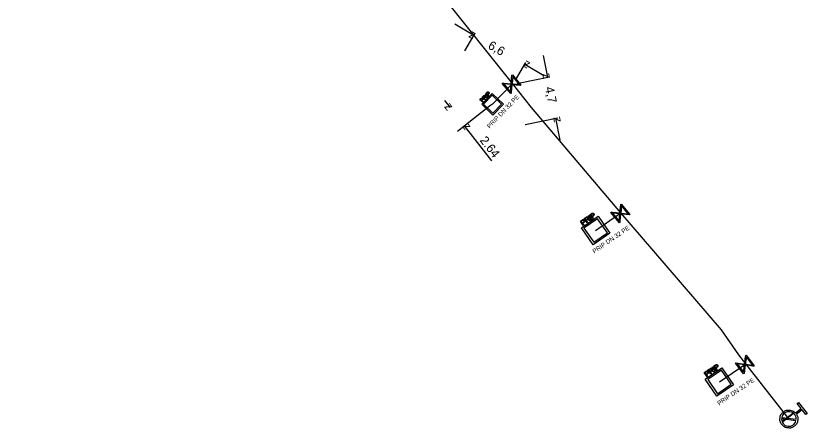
# Model space of a CAD drawing. Extents: x -643544 to -637295, y -1119190 to -1111715.
# Drawn here: x -641153.6 to -641064.6, y -1115094.6 to -1115048.2 of the extents above; entities that cross this region are included whole.
import ezdxf

# ---------------------------------------------------------------- set-up
doc = ezdxf.new("R2010")
doc.units = 0
for name, color, linetype in [('Default', 7, 'Continuous'), ('VP Hydrant', 7, 'Continuous'), ('VP Kótování', 7, 'Continuous'), ('VP Popis přípojky', 7, 'Continuous'), ('VP Přípojka', 7, 'Continuous'), ('VP Řad', 7, 'Continuous'), ('VP Šachta', 7, 'Continuous'), ('VP Šoupě', 7, 'Continuous')]:
    doc.layers.add(name, color=color, linetype=linetype)

msp = doc.modelspace()

# ---------------------------------------------------------------- linework, layer by layer
at = {"layer": 'Default'}
for points in [[(-641100.641, -1115056.845), (-641100.612, -1115056.814), (-641100.593, -1115056.801), (-641100.567, -1115056.782), (-641100.541, -1115056.777), (-641100.516, -1115056.771), (-641100.488, -1115056.78), (-641100.46, -1115056.789), (-641100.437, -1115056.812), (-641100.397, -1115056.85), (-641100.394, -1115056.901), (-641100.39, -1115056.951), (-641100.453, -1115057.017)], [(-641100.489, -1115056.983), (-641100.451, -1115056.942), (-641100.45, -1115056.912), (-641100.449, -1115056.881), (-641100.476, -1115056.855), (-641100.495, -1115056.837), (-641100.518, -1115056.833), (-641100.541, -1115056.829), (-641100.561, -1115056.841), (-641100.574, -1115056.849), (-641100.601, -1115056.877)], [(-641101.308, -1115057.54), (-641101.278, -1115057.509), (-641101.259, -1115057.495), (-641101.233, -1115057.477), (-641101.208, -1115057.471), (-641101.182, -1115057.465), (-641101.154, -1115057.474), (-641101.127, -1115057.484), (-641101.103, -1115057.506), (-641101.063, -1115057.544), (-641101.06, -1115057.595), (-641101.057, -1115057.646), (-641101.119, -1115057.711)], [(-641101.155, -1115057.677), (-641101.117, -1115057.637), (-641101.116, -1115057.606), (-641101.115, -1115057.576), (-641101.143, -1115057.549), (-641101.162, -1115057.531), (-641101.185, -1115057.527), (-641101.208, -1115057.524), (-641101.227, -1115057.536), (-641101.24, -1115057.543), (-641101.268, -1115057.572)], [(-641101.022, -1115057.241), (-641100.983, -1115057.2), (-641100.953, -1115057.186), (-641100.924, -1115057.173), (-641100.891, -1115057.18), (-641100.858, -1115057.188), (-641100.832, -1115057.212), (-641100.798, -1115057.244), (-641100.796, -1115057.287), (-641100.794, -1115057.329), (-641100.83, -1115057.38), (-641100.807, -1115057.372), (-641100.791, -1115057.371), (-641100.758, -1115057.368), (-641100.718, -1115057.376)], [(-641100.893, -1115057.381), (-641100.865, -1115057.353), (-641100.856, -1115057.331), (-641100.847, -1115057.31), (-641100.852, -1115057.29), (-641100.857, -1115057.269), (-641100.873, -1115057.254), (-641100.894, -1115057.234), (-641100.923, -1115057.236), (-641100.953, -1115057.238), (-641100.986, -1115057.273)], [(-641100.734, -1115057.434), (-641100.78, -1115057.424), (-641100.806, -1115057.422), (-641100.832, -1115057.419), (-641100.847, -1115057.423), (-641100.862, -1115057.427), (-641100.873, -1115057.435), (-641100.881, -1115057.439), (-641100.896, -1115057.455)], [(-641089.951, -1115071.188), (-641089.905, -1115071.155), (-641089.876, -1115071.142), (-641089.837, -1115071.126), (-641089.802, -1115071.125), (-641089.767, -1115071.124), (-641089.733, -1115071.144), (-641089.7, -1115071.163), (-641089.675, -1115071.199), (-641089.633, -1115071.26), (-641089.643, -1115071.327), (-641089.652, -1115071.394), (-641089.752, -1115071.463)], [(-641089.498, -1115070.875), (-641089.435, -1115070.831), (-641089.394, -1115070.821), (-641089.352, -1115070.811), (-641089.31, -1115070.83), (-641089.269, -1115070.849), (-641089.242, -1115070.888), (-641089.207, -1115070.939), (-641089.215, -1115070.995), (-641089.224, -1115071.051), (-641089.285, -1115071.107), (-641089.252, -1115071.103), (-641089.232, -1115071.106), (-641089.188, -1115071.111), (-641089.137, -1115071.133)], [(-641089.367, -1115071.092), (-641089.323, -1115071.062), (-641089.305, -1115071.037), (-641089.287, -1115071.011), (-641089.289, -1115070.984), (-641089.29, -1115070.956), (-641089.306, -1115070.932), (-641089.329, -1115070.9), (-641089.368, -1115070.895), (-641089.407, -1115070.89), (-641089.46, -1115070.926)], [(-641089.174, -1115071.203), (-641089.231, -1115071.179), (-641089.264, -1115071.169), (-641089.297, -1115071.158), (-641089.318, -1115071.16), (-641089.338, -1115071.161), (-641089.355, -1115071.167), (-641089.367, -1115071.171), (-641089.391, -1115071.188)], [(-641088.894, -1115070.46), (-641088.848, -1115070.428), (-641088.819, -1115070.415), (-641088.781, -1115070.398), (-641088.745, -1115070.397), (-641088.71, -1115070.397), (-641088.676, -1115070.416), (-641088.643, -1115070.436), (-641088.618, -1115070.471), (-641088.576, -1115070.532), (-641088.586, -1115070.599), (-641088.595, -1115070.666), (-641088.695, -1115070.735)], [(-641088.733, -1115070.68), (-641088.671, -1115070.638), (-641088.662, -1115070.599), (-641088.653, -1115070.559), (-641088.682, -1115070.517), (-641088.702, -1115070.488), (-641088.73, -1115070.477), (-641088.759, -1115070.466), (-641088.788, -1115070.477), (-641088.807, -1115070.483), (-641088.851, -1115070.513)], [(-641089.789, -1115071.408), (-641089.728, -1115071.366), (-641089.719, -1115071.326), (-641089.71, -1115071.287), (-641089.738, -1115071.245), (-641089.758, -1115071.216), (-641089.787, -1115071.205), (-641089.816, -1115071.194), (-641089.845, -1115071.204), (-641089.864, -1115071.211), (-641089.908, -1115071.241)], [(-641075.569, -1115087.878), (-641075.506, -1115087.835), (-641075.464, -1115087.826), (-641075.422, -1115087.816), (-641075.381, -1115087.835), (-641075.34, -1115087.854), (-641075.313, -1115087.893), (-641075.278, -1115087.944), (-641075.287, -1115088), (-641075.296, -1115088.056), (-641075.358, -1115088.112), (-641075.325, -1115088.109), (-641075.304, -1115088.111), (-641075.26, -1115088.116), (-641075.209, -1115088.139)], [(-641075.439, -1115088.097), (-641075.395, -1115088.067), (-641075.377, -1115088.042), (-641075.359, -1115088.016), (-641075.36, -1115087.989), (-641075.361, -1115087.961), (-641075.378, -1115087.937), (-641075.4, -1115087.905), (-641075.439, -1115087.899), (-641075.478, -1115087.894), (-641075.531, -1115087.93)], [(-641074.963, -1115087.467), (-641074.916, -1115087.435), (-641074.887, -1115087.422), (-641074.849, -1115087.406), (-641074.813, -1115087.405), (-641074.778, -1115087.405), (-641074.745, -1115087.425), (-641074.711, -1115087.444), (-641074.687, -1115087.48), (-641074.645, -1115087.541), (-641074.655, -1115087.608), (-641074.665, -1115087.675), (-641074.765, -1115087.744)], [(-641074.802, -1115087.689), (-641074.741, -1115087.647), (-641074.731, -1115087.607), (-641074.722, -1115087.568), (-641074.75, -1115087.526), (-641074.77, -1115087.497), (-641074.799, -1115087.485), (-641074.828, -1115087.474), (-641074.856, -1115087.484), (-641074.876, -1115087.491), (-641074.919, -1115087.52)], [(-641076.024, -1115088.188), (-641075.977, -1115088.156), (-641075.948, -1115088.144), (-641075.91, -1115088.127), (-641075.875, -1115088.127), (-641075.84, -1115088.126), (-641075.806, -1115088.146), (-641075.772, -1115088.166), (-641075.748, -1115088.201), (-641075.706, -1115088.263), (-641075.716, -1115088.33), (-641075.726, -1115088.397), (-641075.826, -1115088.465)], [(-641075.864, -1115088.41), (-641075.802, -1115088.368), (-641075.793, -1115088.328), (-641075.783, -1115088.289), (-641075.812, -1115088.247), (-641075.832, -1115088.218), (-641075.86, -1115088.207), (-641075.889, -1115088.196), (-641075.918, -1115088.206), (-641075.937, -1115088.212), (-641075.981, -1115088.242)], [(-641075.247, -1115088.209), (-641075.304, -1115088.184), (-641075.337, -1115088.174), (-641075.37, -1115088.163), (-641075.391, -1115088.164), (-641075.411, -1115088.165), (-641075.428, -1115088.172), (-641075.44, -1115088.175), (-641075.464, -1115088.192)], [(-641065.839, -1115092.988), (-641065.641, -1115093.289), (-641065.686, -1115093.652), (-641065.738, -1115094.062), (-641066.065, -1115094.318), (-641066.391, -1115094.574), (-641066.802, -1115094.523), (-641067.212, -1115094.473), (-641067.469, -1115094.145), (-641067.723, -1115093.821), (-641067.674, -1115093.41), (-641067.624, -1115092.999), (-641067.298, -1115092.744), (-641066.971, -1115092.487), (-641066.561, -1115092.536), (-641066.196, -1115092.577), (-641065.953, -1115092.843)], [(-641065.866, -1115093.537), (-641065.86, -1115093.257), (-641066.04, -1115093.026), (-641066.249, -1115092.76), (-641066.582, -1115092.72), (-641066.915, -1115092.679), (-641067.181, -1115092.888), (-641067.411, -1115093.068), (-641067.473, -1115093.342)], [(-641067.495, -1115093.523), (-641067.498, -1115093.801), (-641067.319, -1115094.028), (-641067.112, -1115094.293), (-641066.779, -1115094.334), (-641066.445, -1115094.375), (-641066.179, -1115094.167), (-641065.951, -1115093.989), (-641065.888, -1115093.718)]]:
    msp.add_open_spline(points, degree=3, dxfattribs=at)
at = {"layer": 'VP Hydrant'}
for points in [[(-641065.953, -1115092.843), (-641065.307, -1115092.338), (-641065.732, -1115091.795), (-641065.587, -1115091.682), (-641064.624, -1115092.912), (-641064.768, -1115093.025), (-641065.194, -1115092.482), (-641065.839, -1115092.988)], [(-641067.473, -1115093.342), (-641065.866, -1115093.537)], [(-641065.888, -1115093.718), (-641067.495, -1115093.523)]]:
    msp.add_lwpolyline(points, dxfattribs=at)
at = {"layer": 'VP Kótování'}
for points in [[(-641104.253, -1115049.147), (-641102.09, -1115050.402)], [(-641103.109, -1115052.158), (-641101.965, -1115050.186)], [(-641094.326, -1115052.687), (-641093.832, -1115055.138)], [(-641097.404, -1115055.468), (-641096.26, -1115053.497)], [(-641094.223, -1115054.968), (-641096.385, -1115053.713)], [(-641097.258, -1115055.829), (-641093.587, -1115055.089)], [(-641105.404, -1115057.747), (-641104.786, -1115058.534)], [(-641096.33, -1115060.431), (-641092.66, -1115059.691)], [(-641092.411, -1115062.191), (-641092.905, -1115059.741)], [(-641100.094, -1115064.513), (-641103.154, -1115060.613)]]:
    msp.add_lwpolyline(points, dxfattribs=at)
at = {"layer": 'VP Přípojka'}
for points in [[(-641100, -1115058.16), (-641097.775, -1115055.838)], [(-641100, -1115058.16), (-641100.34, -1115058.4), (-641103.958, -1115061.245)], [(-641088.41, -1115072.35), (-641085.564, -1115070.373)], [(-641074.49, -1115089.36), (-641071.63, -1115087.41), (-641071.533, -1115087.334)]]:
    msp.add_lwpolyline(points, dxfattribs=at)
at = {"layer": 'VP Řad'}
msp.add_lwpolyline([(-641066.68, -1115093.53), (-641066.812, -1115093.361), (-641071.533, -1115087.334), (-641072.32, -1115086.33), (-641074.27, -1115083.53), (-641083.27, -1115073.07), (-641085.564, -1115070.373), (-641095.64, -1115058.53), (-641097.775, -1115055.838), (-641105.65, -1115045.91), (-641113.614, -1115036.118), (-641116.63, -1115032.41), (-641121.51, -1115026.51), (-641121.611, -1115026.401), (-641127.55, -1115019.91), (-641133.46, -1115015.1), (-641138.35, -1115012.26), (-641143.56, -1115009.61), (-641144, -1115009.37), (-641144.61, -1115008.99), (-641147.08, -1115007.35), (-641147.88, -1115006.91), (-641149.11, -1115006.11), (-641153.61, -1115001.29)], dxfattribs=at)
at = {"layer": 'VP Šachta'}
for points in [[(-641100.04, -1115056.948), (-641098.782, -1115058.152), (-641099.954, -1115059.378), (-641101.213, -1115058.174), (-641100.04, -1115056.948)], [(-641100.442, -1115057.259), (-641100.753, -1115056.962), (-641100.641, -1115056.845)], [(-641100.601, -1115056.877), (-641100.677, -1115056.957), (-641100.566, -1115057.063)], [(-641101.108, -1115057.954), (-641101.419, -1115057.656), (-641101.308, -1115057.54)], [(-641101.268, -1115057.572), (-641101.344, -1115057.651), (-641101.232, -1115057.758)], [(-641101.232, -1115057.758), (-641101.155, -1115057.677)], [(-641101.119, -1115057.711), (-641101.196, -1115057.792), (-641101.069, -1115057.913), (-641101.108, -1115057.954)], [(-641100.843, -1115057.676), (-641101.154, -1115057.379), (-641101.022, -1115057.241)], [(-641100.986, -1115057.273), (-641101.079, -1115057.371), (-641100.977, -1115057.469)], [(-641101.006, -1115058.171), (-641099.961, -1115059.171), (-641098.989, -1115058.154), (-641100.034, -1115057.155), (-641101.006, -1115058.171)], [(-641100.977, -1115057.469), (-641100.893, -1115057.381)], [(-641100.896, -1115057.455), (-641100.942, -1115057.502), (-641100.803, -1115057.635), (-641100.843, -1115057.676)], [(-641100.54, -1115057.362), (-641100.851, -1115057.064), (-641100.812, -1115057.024), (-641100.501, -1115057.322), (-641100.54, -1115057.362)], [(-641100.718, -1115057.376), (-641100.581, -1115057.403), (-641100.631, -1115057.455), (-641100.734, -1115057.434)], [(-641100.566, -1115057.063), (-641100.489, -1115056.983)], [(-641100.453, -1115057.017), (-641100.53, -1115057.098), (-641100.403, -1115057.219), (-641100.442, -1115057.259)], [(-641088.137, -1115070.756), (-641086.817, -1115072.666), (-641088.678, -1115073.952), (-641089.998, -1115072.041), (-641088.137, -1115070.756)], [(-641089.727, -1115072.094), (-641088.631, -1115073.68), (-641087.088, -1115072.614), (-641088.184, -1115071.028), (-641089.727, -1115072.094)], [(-641089.381, -1115071.491), (-641089.707, -1115071.019), (-641089.498, -1115070.875)], [(-641089.46, -1115070.926), (-641089.608, -1115071.029), (-641089.5, -1115071.184)], [(-641089.5, -1115071.184), (-641089.367, -1115071.092)], [(-641088.901, -1115071.162), (-641089.227, -1115070.69), (-641089.166, -1115070.647), (-641088.84, -1115071.12), (-641088.901, -1115071.162)], [(-641089.137, -1115071.133), (-641088.966, -1115071.205), (-641089.045, -1115071.259), (-641089.174, -1115071.203)], [(-641088.745, -1115071.054), (-641089.071, -1115070.582), (-641088.894, -1115070.46)], [(-641088.851, -1115070.513), (-641088.971, -1115070.596), (-641088.855, -1115070.765)], [(-641088.855, -1115070.765), (-641088.733, -1115070.68)], [(-641088.695, -1115070.735), (-641088.817, -1115070.819), (-641088.684, -1115071.012), (-641088.745, -1115071.054)], [(-641089.802, -1115071.782), (-641090.128, -1115071.31), (-641089.951, -1115071.188)], [(-641089.908, -1115071.241), (-641090.028, -1115071.324), (-641089.912, -1115071.493)], [(-641089.912, -1115071.493), (-641089.789, -1115071.408)], [(-641089.752, -1115071.463), (-641089.874, -1115071.547), (-641089.741, -1115071.74), (-641089.802, -1115071.782)], [(-641089.391, -1115071.188), (-641089.463, -1115071.238), (-641089.318, -1115071.448), (-641089.381, -1115071.491)], [(-641074.207, -1115087.767), (-641072.899, -1115089.686), (-641074.768, -1115090.96), (-641076.076, -1115089.042), (-641074.207, -1115087.767)], [(-641075.805, -1115089.096), (-641074.719, -1115090.688), (-641073.17, -1115089.632), (-641074.256, -1115088.039), (-641075.805, -1115089.096)], [(-641075.455, -1115088.496), (-641075.779, -1115088.021), (-641075.569, -1115087.878)], [(-641075.531, -1115087.93), (-641075.68, -1115088.031), (-641075.573, -1115088.188)], [(-641074.973, -1115088.169), (-641075.297, -1115087.695), (-641075.236, -1115087.653), (-641074.912, -1115088.128), (-641074.973, -1115088.169)], [(-641074.817, -1115088.063), (-641075.14, -1115087.588), (-641074.963, -1115087.467)], [(-641074.919, -1115087.52), (-641075.041, -1115087.603), (-641074.925, -1115087.772)], [(-641074.925, -1115087.772), (-641074.802, -1115087.689)], [(-641074.765, -1115087.744), (-641074.888, -1115087.827), (-641074.756, -1115088.021), (-641074.817, -1115088.063)], [(-641075.878, -1115088.784), (-641076.202, -1115088.309), (-641076.024, -1115088.188)], [(-641075.981, -1115088.242), (-641076.102, -1115088.324), (-641075.986, -1115088.494)], [(-641075.986, -1115088.494), (-641075.864, -1115088.41)], [(-641075.826, -1115088.465), (-641075.949, -1115088.548), (-641075.817, -1115088.742), (-641075.878, -1115088.784)], [(-641075.573, -1115088.188), (-641075.439, -1115088.097)], [(-641075.464, -1115088.192), (-641075.537, -1115088.241), (-641075.392, -1115088.453), (-641075.455, -1115088.496)], [(-641075.209, -1115088.139), (-641075.039, -1115088.212), (-641075.118, -1115088.266), (-641075.247, -1115088.209)]]:
    msp.add_lwpolyline(points, dxfattribs=at)
at = {"layer": 'VP Šoupě'}
for points in [[(-641097.955, -1115056.98), (-641098.917, -1115055.829), (-641098.866, -1115055.787), (-641098.739, -1115055.802), (-641097.902, -1115055.876), (-641097.816, -1115054.91), (-641097.766, -1115054.867), (-641096.804, -1115056.019), (-641096.855, -1115056.061), (-641097.822, -1115055.972), (-641097.896, -1115056.809), (-641097.905, -1115056.938), (-641097.955, -1115056.98)], [(-641097.74, -1115055.044), (-641097.814, -1115055.884), (-641096.976, -1115055.958), (-641097.74, -1115055.044)], [(-641097.984, -1115056.799), (-641097.91, -1115055.964), (-641098.744, -1115055.89), (-641097.984, -1115056.799)], [(-641085.741, -1115071.488), (-641086.691, -1115070.327), (-641086.64, -1115070.286), (-641086.513, -1115070.303), (-641085.677, -1115070.385), (-641085.581, -1115069.419), (-641085.53, -1115069.377), (-641084.58, -1115070.538), (-641084.631, -1115070.58), (-641085.598, -1115070.481), (-641085.68, -1115071.317), (-641085.69, -1115071.446), (-641085.741, -1115071.488)], [(-641085.506, -1115069.555), (-641085.589, -1115070.394), (-641084.752, -1115070.476), (-641085.506, -1115069.555)], [(-641085.768, -1115071.307), (-641085.686, -1115070.473), (-641086.518, -1115070.39), (-641085.768, -1115071.307)], [(-641071.481, -1115086.359), (-641070.579, -1115087.558), (-641070.632, -1115087.597), (-641070.759, -1115087.575), (-641071.591, -1115087.459), (-641071.725, -1115088.42), (-641071.778, -1115088.46), (-641072.68, -1115087.261), (-641072.627, -1115087.222), (-641071.665, -1115087.359), (-641071.549, -1115086.528), (-641071.534, -1115086.399), (-641071.481, -1115086.359)], [(-641071.462, -1115086.541), (-641071.578, -1115087.372), (-641070.749, -1115087.488), (-641071.462, -1115086.541)], [(-641071.795, -1115088.282), (-641071.678, -1115087.447), (-641072.511, -1115087.33), (-641071.795, -1115088.282)], [(-641067.431, -1115093.786), (-641066.25, -1115092.861), (-641066.192, -1115092.935), (-641067.373, -1115093.86), (-641067.431, -1115093.786)]]:
    msp.add_lwpolyline(points, dxfattribs=at)

# ---------------------------------------------------------------- texts
at = {"layer": 'VP Kótování'}
for s, rotation, p in [('z', 329.87238, (-641102.774, -1115050.584)), ('6,6', 329.87238, (-641100.606, -1115051.842)), ('z', 149.87238, (-641095.702, -1115053.531)), ('z', 281.39687, (-641094.421, -1115054.747)), ('4,7', 281.39687, (-641094.109, -1115056.295)), ('z', 308.12443, (-641105.488, -1115058.449)), ('z', 101.39687, (-641092.316, -1115060.132)), ('z', 128.12443, (-641102.452, -1115060.698)), ('2.64', 308.12443, (-641101.494, -1115062.243))]:
    msp.add_text(s, height=1, rotation=rotation, dxfattribs=at).set_placement(p)
at = {"layer": 'VP Popis přípojky'}
for rotation, p in [(46.26737, (-641100.324, -1115060.919)), (34.63713, (-641088.555, -1115074.957)), (34.28688, (-641074.524, -1115092.032))]:
    msp.add_text('PRIP DN 32 PE', height=0.5, rotation=rotation, dxfattribs=at).set_placement(p)

doc.saveas('drawing.dxf')
